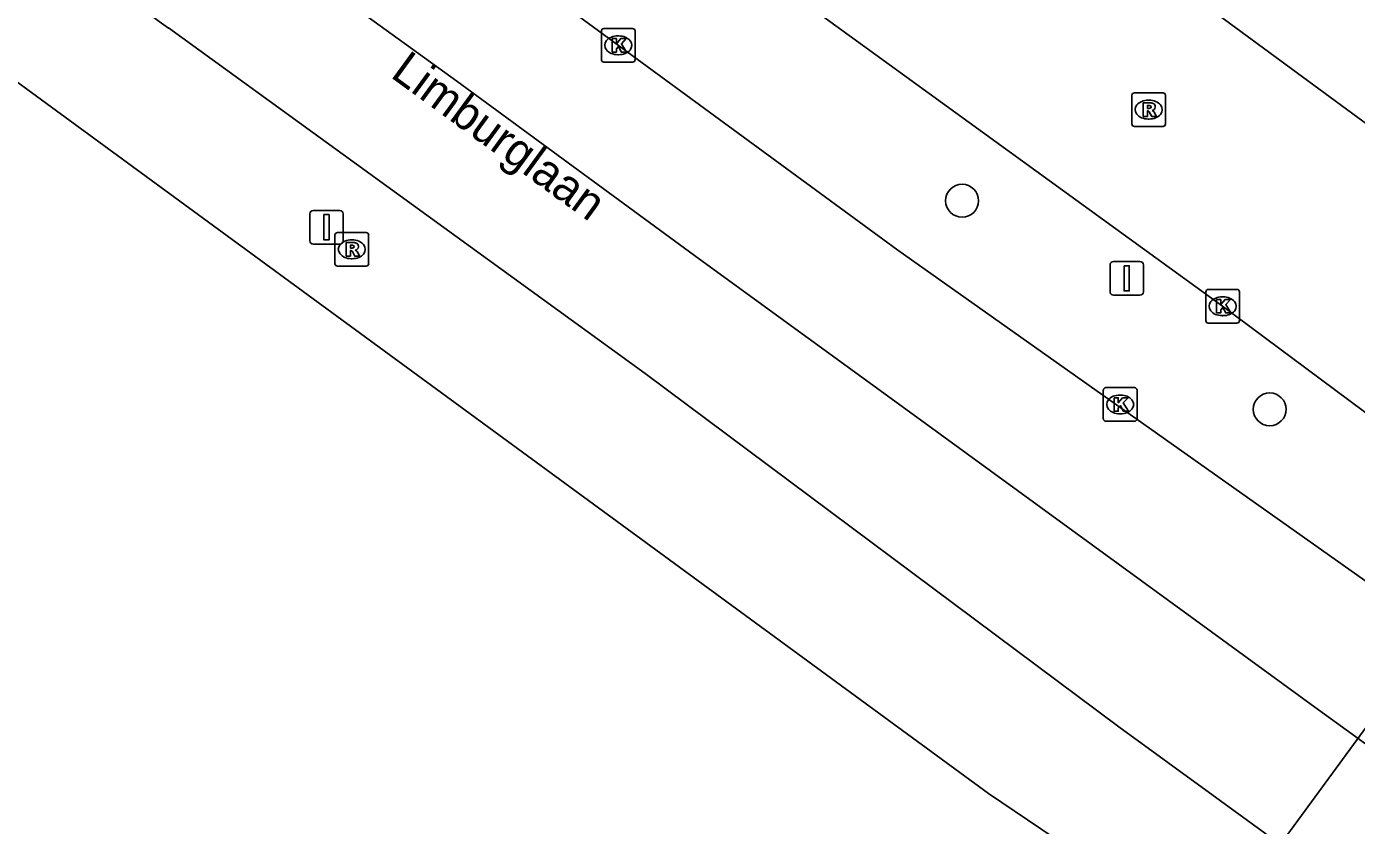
# Model space of a CAD drawing. Extents: x 159675 to 160530, y 382179 to 382901.
# Drawn here: x 159817.71 to 159857.22, y 382354.98 to 382378.72 of the extents above; entities that cross this region are included whole.
import ezdxf

# ---------------------------------------------------------------- set-up
doc = ezdxf.new("R2010")
doc.units = 0
for name, color, linetype in [('IMGEO_Afsluitpaal', 7, 'Continuous'), ('IMGEO_Boom', 7, 'Continuous'), ('IMGEO_Kolk', 7, 'Continuous'), ('IMGEO_Openbare_ruimte_label', 7, 'Continuous'), ('IMGEO_Rijbaan_lokaal_open', 7, 'Continuous'), ('IMGEO_Rijbaan_regionaal_gesloten', 7, 'Continuous'), ('IMGEO_Rioolput', 7, 'Continuous'), ('IMGEO_Tunneldeel', 7, 'Continuous'), ('IMGEO_Verkeersbordpaal', 7, 'Continuous')]:
    doc.layers.add(name, color=color, linetype=linetype)

msp = doc.modelspace()

# ---------------------------------------------------------------- linework, layer by layer
at = {"layer": 'IMGEO_Afsluitpaal'}
for p, q in [((159826.123, 382372.358), (159826.123, 382373.158)), ((159826.123, 382373.158), (159826.123, 382372.358)), ((159826.223, 382373.258), (159827.013, 382373.258)), ((159827.013, 382373.258), (159826.223, 382373.258)), ((159827.113, 382373.158), (159827.113, 382372.358)), ((159827.113, 382372.358), (159827.113, 382373.158)), ((159827.013, 382372.258), (159826.223, 382372.258)), ((159826.223, 382372.258), (159827.013, 382372.258))]:
    msp.add_line(p, q, dxfattribs=at)
msp.add_lwpolyline([(159826.543, 382373.133), (159826.693, 382373.133), (159826.693, 382372.383), (159826.543, 382372.383), (159826.543, 382373.133)], dxfattribs=at)
for centre, start, end in [((159826.223, 382373.158), 90, 180), ((159826.223, 382373.158), 90, 180), ((159827.013, 382373.158), 0, 90), ((159827.013, 382373.158), 360, 90), ((159826.223, 382372.358), 180, 270), ((159826.223, 382372.358), 180, 270), ((159827.013, 382372.358), 270, 0), ((159827.013, 382372.358), 270, 0)]:
    msp.add_arc(centre, 0.1, start, end, dxfattribs=at)
at = {"layer": 'IMGEO_Boom'}
for centre in [(159845.503, 382373.547), (159854.642, 382367.346)]:
    msp.add_circle(centre, 0.489, dxfattribs=at)
at = {"layer": 'IMGEO_Kolk'}
for p, q in [((159834.787, 382377.741), (159834.787, 382378.593)), ((159834.862, 382378.667), (159835.714, 382378.667)), ((159835.275, 382378.447), (159835.3, 382378.447)), ((159835.788, 382378.593), (159835.788, 382377.741)), ((159835.298, 382377.887), (159835.273, 382377.887)), ((159835.714, 382377.667), (159834.862, 382377.667)), ((159852.743, 382369.984), (159852.743, 382370.836)), ((159852.818, 382370.91), (159853.67, 382370.91)), ((159853.744, 382370.836), (159853.744, 382369.984)), ((159853.231, 382370.69), (159853.256, 382370.69)), ((159853.254, 382370.13), (159853.229, 382370.13)), ((159853.67, 382369.91), (159852.818, 382369.91)), ((159849.699, 382367.065), (159849.699, 382367.917)), ((159849.774, 382367.991), (159850.626, 382367.991)), ((159850.187, 382367.771), (159850.212, 382367.771)), ((159850.7, 382367.917), (159850.7, 382367.065)), ((159850.21, 382367.211), (159850.185, 382367.211)), ((159850.626, 382366.991), (159849.774, 382366.991))]:
    msp.add_line(p, q, dxfattribs=at)
for points in [[(159834.787, 382377.741), (159834.787, 382378.593)], [(159834.862, 382378.667), (159835.714, 382378.667)], [(159835.108, 382378.367), (159835.231, 382378.367), (159835.231, 382378.216), (159835.361, 382378.367), (159835.525, 382378.367), (159835.379, 382378.216), (159835.532, 382377.967), (159835.38, 382377.967), (159835.295, 382378.131), (159835.231, 382378.064), (159835.231, 382377.967), (159835.108, 382377.967), (159835.108, 382378.367)], [(159835.788, 382378.593), (159835.788, 382377.741)], [(159835.714, 382377.667), (159834.862, 382377.667)], [(159852.743, 382369.984), (159852.743, 382370.836)], [(159852.818, 382370.91), (159853.67, 382370.91)], [(159853.744, 382370.836), (159853.744, 382369.984)], [(159853.064, 382370.61), (159853.187, 382370.61), (159853.187, 382370.459), (159853.317, 382370.61), (159853.481, 382370.61), (159853.335, 382370.459), (159853.488, 382370.21), (159853.336, 382370.21), (159853.251, 382370.374), (159853.187, 382370.307), (159853.187, 382370.21), (159853.064, 382370.21), (159853.064, 382370.61)], [(159853.67, 382369.91), (159852.818, 382369.91)], [(159849.699, 382367.065), (159849.699, 382367.917)], [(159849.774, 382367.991), (159850.626, 382367.991)], [(159850.02, 382367.691), (159850.143, 382367.691), (159850.143, 382367.54), (159850.273, 382367.691), (159850.437, 382367.691), (159850.291, 382367.54), (159850.444, 382367.291), (159850.292, 382367.291), (159850.207, 382367.455), (159850.143, 382367.388), (159850.143, 382367.291), (159850.02, 382367.291), (159850.02, 382367.691)], [(159850.7, 382367.917), (159850.7, 382367.065)], [(159850.626, 382366.991), (159849.774, 382366.991)]]:
    msp.add_lwpolyline(points, dxfattribs=at)
for centre, start, end in [((159834.864, 382378.591), 91.552, 178.448), ((159834.864, 382378.591), 91.552, 178.448), ((159835.712, 382378.591), 1.552, 88.448), ((159835.712, 382378.591), 1.552, 88.448), ((159834.864, 382377.743), 181.552, 268.448), ((159834.864, 382377.743), 181.552, 268.448), ((159835.712, 382377.743), 271.552, 358.448), ((159835.712, 382377.743), 271.552, 358.448), ((159852.82, 382370.834), 91.552, 178.448), ((159852.82, 382370.834), 91.552, 178.448), ((159853.668, 382370.834), 1.552, 88.448), ((159853.668, 382370.834), 1.552, 88.448), ((159852.82, 382369.986), 181.552, 268.448), ((159852.82, 382369.986), 181.552, 268.448), ((159853.668, 382369.986), 271.552, 358.448), ((159853.668, 382369.986), 271.552, 358.448), ((159849.776, 382367.915), 91.552, 178.448), ((159849.776, 382367.915), 91.552, 178.448), ((159850.624, 382367.915), 1.552, 88.448), ((159850.624, 382367.915), 1.552, 88.448), ((159849.776, 382367.067), 181.552, 268.448), ((159849.776, 382367.067), 181.552, 268.448), ((159850.624, 382367.067), 271.552, 358.448), ((159850.624, 382367.067), 271.552, 358.448)]:
    msp.add_arc(centre, 0.0765, start, end, dxfattribs=at)
for centre, major_axis, ratio, start_param, end_param in [((159835.274, 382378.167), (-0.387, 0.002), 0.722429, 4.712389, 7.853982), ((159835.299, 382378.167), (-0.39, 0.002), 0.717154, 1.570796, 4.712389), ((159853.23, 382370.41), (-0.387, 0.002), 0.722429, 4.712389, 7.853982), ((159853.255, 382370.41), (-0.39, 0.002), 0.717154, 1.570796, 4.712389), ((159850.186, 382367.491), (-0.387, 0.002), 0.722429, 4.712389, 7.853982), ((159850.211, 382367.491), (-0.39, 0.002), 0.717154, 1.570796, 4.712389)]:
    msp.add_ellipse(centre, major_axis=major_axis, ratio=ratio, start_param=start_param, end_param=end_param, dxfattribs=at)
at = {"layer": 'IMGEO_Rijbaan_lokaal_open'}
for points in [[(159821.663, 382393.428), (159837.398, 382381.921), (159853.244, 382370.412), (159861.603, 382364.191), (159861.935, 382363.943), (159862.453, 382363.558), (159865.165, 382361.587), (159865.527, 382361.323), (159868.85, 382358.908), (159886.281, 382346.283), (159890.778, 382342.957), (159892.752, 382341.534), (159901.276, 382335.387), (159917.12, 382323.888), (159932.887, 382312.381), (159948.694, 382300.897), (159964.493, 382289.401), (159978.692, 382279.072), (159993.641, 382268.144), (159998.978, 382264.261)], [(159858.078, 382375.421), (159852.819, 382379.291)]]:
    msp.add_lwpolyline(points, dxfattribs=at)
at = {"layer": 'IMGEO_Rijbaan_regionaal_gesloten'}
for points in [[(159778.718, 382405.449), (159846.283, 382355.928), (159852.48, 382351.742), (159852.824, 382351.491), (159856.066, 382349.132), (159856.448, 382348.854), (159867.477, 382340.828), (159883.947, 382328.846), (159897.318, 382319.118), (159917.523, 382304.468), (159948.714, 382281.88), (159991.934, 382250), (160000, 382244.05), (160023.542, 382226.685)], [(159814.303, 382388.992), (159820.684, 382384.211), (159823.962, 382381.843), (159827.249, 382379.442), (159830.495, 382377.097), (159837.704, 382371.808), (159844.157, 382367.109), (159852.329, 382361.157), (159856.095, 382358.415), (159857.266, 382357.562), (159859.52, 382355.92), (159860.502, 382355.205), (159860.875, 382354.934), (159886.072, 382336.683), (159888.268, 382335.072), (159909.562, 382319.459), (159925.525, 382308.023), (159950.27, 382289.892), (159973.901, 382272.669)], [(159996.559, 382260.85), (159949.37, 382295.571), (159899.278, 382331.94), (159890.517, 382338.312), (159864.219, 382357.439), (159863.22, 382358.155), (159862.851, 382358.42), (159859.599, 382360.751), (159859.265, 382360.99), (159843.591, 382372.074), (159820.362, 382389.119)], [(160022.704, 382232.358), (160000, 382249.045), (159998.688, 382250), (159948.547, 382286.492), (159911.807, 382313.056), (159886.027, 382331.843), (159879.684, 382336.466), (159858.583, 382351.787), (159858.205, 382352.061), (159854.963, 382354.415), (159854.637, 382354.652), (159850.158, 382357.904), (159836.086, 382368.415), (159821.924, 382378.682)]]:
    msp.add_lwpolyline(points, dxfattribs=at)
msp.add_arc((160055.936, 382709.342), 405.09, 231.68362, 234.71251, dxfattribs=at)
at = {"layer": 'IMGEO_Rioolput'}
for p, q in [((159850.621, 382376.755), (159851.473, 382376.755)), ((159850.546, 382375.829), (159850.546, 382376.681)), ((159851.034, 382376.535), (159851.059, 382376.535)), ((159851.547, 382376.681), (159851.547, 382375.829)), ((159851.057, 382375.975), (159851.032, 382375.975)), ((159851.473, 382375.755), (159850.621, 382375.755)), ((159826.87, 382371.677), (159826.87, 382372.529)), ((159826.945, 382372.603), (159827.797, 382372.603)), ((159827.358, 382372.383), (159827.383, 382372.383)), ((159827.871, 382372.529), (159827.871, 382371.677)), ((159827.797, 382371.603), (159826.945, 382371.603)), ((159827.381, 382371.823), (159827.356, 382371.823))]:
    msp.add_line(p, q, dxfattribs=at)
for points in [[(159850.621, 382376.755), (159851.473, 382376.755)], [(159850.546, 382375.829), (159850.546, 382376.681)], [(159851.135, 382376.453), (159850.883, 382376.455), (159850.883, 382376.055)], [(159851.061, 382376.374), (159851.007, 382376.374), (159851.007, 382376.293)], [(159851.547, 382376.681), (159851.547, 382375.829)], [(159850.883, 382376.055), (159851.007, 382376.055), (159851.007, 382376.217), (159851.018, 382376.217)], [(159851.007, 382376.293), (159851.059, 382376.293)], [(159851.065, 382376.188), (159851.136, 382376.055), (159851.276, 382376.055), (159851.211, 382376.181)], [(159851.473, 382375.755), (159850.621, 382375.755)], [(159826.87, 382371.677), (159826.87, 382372.529)], [(159826.945, 382372.603), (159827.797, 382372.603)], [(159827.871, 382372.529), (159827.871, 382371.677)], [(159827.459, 382372.301), (159827.207, 382372.303), (159827.207, 382371.903)], [(159827.207, 382371.903), (159827.331, 382371.903), (159827.331, 382372.065), (159827.342, 382372.065)], [(159827.385, 382372.222), (159827.331, 382372.222), (159827.331, 382372.141)], [(159827.331, 382372.141), (159827.383, 382372.141)], [(159827.389, 382372.036), (159827.46, 382371.903), (159827.6, 382371.903), (159827.535, 382372.029)], [(159827.797, 382371.603), (159826.945, 382371.603)]]:
    msp.add_lwpolyline(points, dxfattribs=at)
for centre, radius, start, end in [((159850.623, 382376.679), 0.0765, 91.552, 178.448), ((159850.623, 382376.679), 0.0765, 91.552, 178.448), ((159851.471, 382376.679), 0.0765, 1.552, 88.448), ((159851.471, 382376.679), 0.0765, 1.552, 88.448), ((159851.067, 382376.278), 0.0964, 77.0061, 93.1865), ((159851.081, 382376.335), 0.0378, 276.6634, 79.6772), ((159851.134, 382376.343), 0.109, 350.3612, 89.416), ((159851.132, 382376.343), 0.112, 277.5842, 350.9817), ((159851.017, 382376.164), 0.0533, 26.0293, 88.6989), ((159851.043, 382376.482), 0.19, 274.7715, 282.9687), ((159851.116, 382376.128), 0.108, 29.5134, 73.7905), ((159850.623, 382375.831), 0.0765, 181.552, 268.448), ((159850.623, 382375.831), 0.0765, 181.552, 268.448), ((159851.471, 382375.831), 0.0765, 271.552, 358.448), ((159851.471, 382375.831), 0.0765, 271.552, 358.448), ((159826.947, 382372.527), 0.0765, 91.552, 178.448), ((159826.947, 382372.527), 0.0765, 91.552, 178.448), ((159827.795, 382372.527), 0.0765, 1.552, 88.448), ((159827.795, 382372.527), 0.0765, 1.552, 88.448), ((159827.341, 382372.012), 0.0533, 26.0293, 88.6989), ((159827.367, 382372.33), 0.19, 274.7715, 282.9687), ((159827.391, 382372.126), 0.0964, 77.0061, 93.1865), ((159827.405, 382372.183), 0.0378, 276.6634, 79.6772), ((159827.458, 382372.191), 0.109, 350.3612, 89.416), ((159827.456, 382372.191), 0.112, 277.5842, 350.9817), ((159827.44, 382371.976), 0.108, 29.5134, 73.7905), ((159826.947, 382371.679), 0.0765, 181.552, 268.448), ((159826.947, 382371.679), 0.0765, 181.552, 268.448), ((159827.795, 382371.679), 0.0765, 271.552, 358.448), ((159827.795, 382371.679), 0.0765, 271.552, 358.448)]:
    msp.add_arc(centre, radius, start, end, dxfattribs=at)
for centre, major_axis, ratio, start_param, end_param in [((159851.033, 382376.255), (-0.387, 0.002), 0.722429, 4.712389, 7.853982), ((159851.058, 382376.255), (-0.39, 0.002), 0.717154, 1.570796, 4.712389), ((159827.357, 382372.103), (-0.387, 0.002), 0.722429, 4.712389, 7.853982), ((159827.382, 382372.103), (-0.39, 0.002), 0.717154, 1.570796, 4.712389)]:
    msp.add_ellipse(centre, major_axis=major_axis, ratio=ratio, start_param=start_param, end_param=end_param, dxfattribs=at)
at = {"layer": 'IMGEO_Tunneldeel'}
msp.add_lwpolyline([(159855.293, 382348.074), (159856.066, 382349.132), (159858.205, 382352.061), (159862.851, 382358.42), (159865.165, 382361.587), (159869.338, 382367.299), (159871.743, 382370.591), (159868.517, 382372.937), (159866.106, 382369.642), (159861.935, 382363.943), (159859.599, 382360.751), (159854.963, 382354.415), (159852.824, 382351.491), (159852.064, 382350.453)], close=True, dxfattribs=at)
at = {"layer": 'IMGEO_Verkeersbordpaal'}
for p, q in [((159849.898, 382370.84), (159849.898, 382371.64)), ((159849.898, 382371.64), (159849.898, 382370.84)), ((159849.998, 382371.74), (159850.788, 382371.74)), ((159850.788, 382371.74), (159849.998, 382371.74)), ((159850.888, 382371.64), (159850.888, 382370.84)), ((159850.888, 382370.84), (159850.888, 382371.64)), ((159850.788, 382370.74), (159849.998, 382370.74)), ((159849.998, 382370.74), (159850.788, 382370.74))]:
    msp.add_line(p, q, dxfattribs=at)
msp.add_lwpolyline([(159850.318, 382371.615), (159850.468, 382371.615), (159850.468, 382370.865), (159850.318, 382370.865), (159850.318, 382371.615)], dxfattribs=at)
for centre, start, end in [((159849.998, 382371.64), 90, 180), ((159849.998, 382371.64), 90, 180), ((159850.788, 382371.64), 0, 90), ((159850.788, 382371.64), 360, 90), ((159849.998, 382370.84), 180, 270), ((159849.998, 382370.84), 180, 270), ((159850.788, 382370.84), 270, 0), ((159850.788, 382370.84), 270, 0)]:
    msp.add_arc(centre, 0.1, start, end, dxfattribs=at)

# ---------------------------------------------------------------- texts
at = {"layer": 'IMGEO_Openbare_ruimte_label'}
msp.add_text('Limburglaan', height=1, rotation=323.9094, dxfattribs=at).set_placement((159828.486, 382377.243))

doc.saveas('drawing.dxf')
